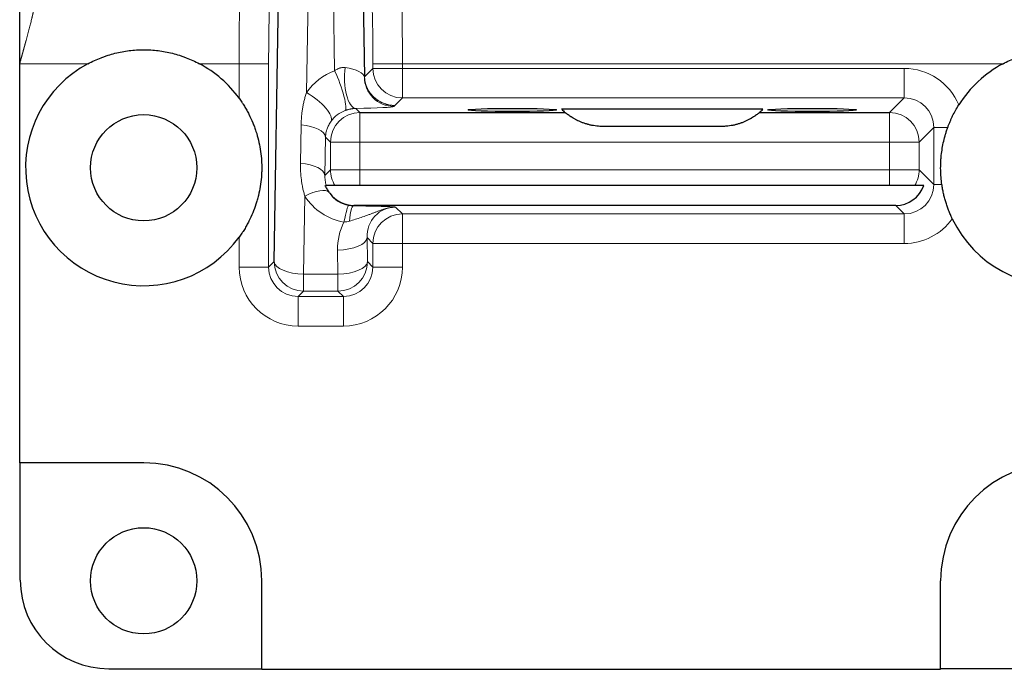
# Model space of a CAD drawing. Header units: inches. Extents: x 0 to 20790, y -12 to 14700.
# Tile 391 of 436: x 13575 to 13742, y 11149 to 11260. Entities that reach past the tile are written whole.
import ezdxf

# ---------------------------------------------------------------- set-up
doc = ezdxf.new("R2010")
doc.units = ezdxf.units.IN
doc.layers.add('1', color=7, linetype='Continuous', true_color=0xffffff)

msp = doc.modelspace()

# ---------------------------------------------------------------- linework, layer by layer
at = {"layer": '1', "color": 2, "linetype": 'Continuous', "lineweight": 25}
for p, q in [((13618.193, 11218.556), (13619.707, 11311.562)), ((13632.487, 11311.562), (13633.492, 11249.855)), ((13575.097, 11184.463), (13575.097, 11252.096)), ((13700.994, 11244.368), (13666.9, 11244.368)), ((13632.737, 11243.821), (13667.498, 11243.821)), ((13700.396, 11243.821), (13722.458, 11243.821)), ((13693.947, 11241.463), (13673.947, 11241.463)), ((13628.497, 11231.463), (13627.022, 11231.463)), ((13632.737, 11231.463), (13628.497, 11231.463)), ((13722.458, 11231.463), (13632.737, 11231.463)), ((13726.697, 11231.463), (13722.458, 11231.463)), ((13728.227, 11231.463), (13726.697, 11231.463)), ((13723.494, 11228.07), (13631.701, 11228.07)), ((13596.097, 11184.463), (13575.097, 11184.463)), ((13575.202, 11164.559), (13575.202, 11184.463)), ((13616.097, 11149.463), (13616.097, 11164.463)), ((13731.097, 11149.463), (13731.097, 11164.463)), ((13590.193, 11149.568), (13616.097, 11149.568)), ((13616.097, 11149.463), (13731.097, 11149.463)), ((13758.027, 11149.568), (13731.097, 11149.568))]:
    msp.add_line(p, q, dxfattribs=at)
at = {"layer": '1', "color": 110, "linetype": 'Continuous', "lineweight": 13}
for p, q in [((13624.704, 11309.449), (13623.69, 11247.198)), ((13628.444, 11250.908), (13627.49, 11309.449)), ((13586.658, 11252.096), (13575.097, 11252.096)), ((13612.269, 11252.096), (13605.536, 11252.096)), ((13612.269, 11246.231), (13612.269, 11252.096)), ((13612.269, 11252.096), (13617.266, 11252.096)), ((13617.266, 11252.096), (13617.266, 11217.629)), ((13633.492, 11249.855), (13634.929, 11251.292)), ((13639.926, 11252.096), (13634.929, 11252.096)), ((13634.929, 11251.292), (13634.929, 11252.096)), ((13639.926, 11251.292), (13634.929, 11251.292)), ((13639.926, 11252.096), (13639.926, 11251.292)), ((13741.658, 11252.096), (13639.926, 11252.096)), ((13639.926, 11251.292), (13639.926, 11246.295)), ((13639.926, 11251.292), (13724.932, 11251.292)), ((13724.932, 11251.292), (13724.932, 11246.295)), ((13639.926, 11246.295), (13638.649, 11245.018)), ((13724.932, 11246.295), (13639.926, 11246.295)), ((13722.458, 11243.821), (13724.932, 11246.295)), ((13632.04, 11244.518), (13632.737, 11243.821)), ((13632.737, 11238.824), (13632.737, 11243.821)), ((13722.458, 11238.824), (13722.458, 11243.821)), ((13622.656, 11235.224), (13622.762, 11241.724)), ((13729.929, 11241.298), (13727.455, 11238.824)), ((13732.301, 11241.298), (13729.929, 11241.298)), ((13729.929, 11231.629), (13729.929, 11241.298)), ((13626.903, 11239.66), (13626.797, 11233.16)), ((13627.74, 11238.824), (13626.903, 11239.66)), ((13632.737, 11238.824), (13627.74, 11238.824)), ((13627.74, 11234.103), (13627.74, 11238.824)), ((13722.458, 11238.824), (13632.737, 11238.824)), ((13632.737, 11238.824), (13632.737, 11234.103)), ((13722.458, 11234.103), (13722.458, 11238.824)), ((13727.455, 11238.824), (13722.458, 11238.824)), ((13727.455, 11238.824), (13727.455, 11234.103)), ((13626.797, 11233.16), (13627.74, 11234.103)), ((13632.737, 11234.103), (13627.74, 11234.103)), ((13632.737, 11234.103), (13722.458, 11234.103)), ((13632.737, 11231.463), (13632.737, 11234.103)), ((13727.455, 11234.103), (13722.458, 11234.103)), ((13722.458, 11231.463), (13722.458, 11234.103)), ((13727.455, 11234.103), (13729.929, 11231.629)), ((13731.299, 11231.629), (13729.929, 11231.629)), ((13623.405, 11229.652), (13623.19, 11216.442)), ((13631.701, 11228.07), (13631.63, 11227.999)), ((13638.767, 11227.79), (13639.926, 11226.632)), ((13724.932, 11226.632), (13723.494, 11228.07)), ((13639.926, 11221.635), (13639.926, 11226.632)), ((13639.926, 11226.632), (13724.932, 11226.632)), ((13724.932, 11221.635), (13724.932, 11226.632)), ((13612.269, 11217.629), (13612.269, 11222.695)), ((13633.936, 11222.628), (13634.002, 11218.556)), ((13634.929, 11221.635), (13633.936, 11222.628)), ((13639.926, 11221.635), (13634.929, 11221.635)), ((13634.929, 11217.629), (13634.929, 11221.635)), ((13724.932, 11221.635), (13639.926, 11221.635)), ((13639.926, 11221.635), (13639.926, 11217.629)), ((13629.005, 11216.442), (13628.939, 11220.515)), ((13617.266, 11217.629), (13618.193, 11218.556)), ((13634.002, 11218.556), (13634.929, 11217.629)), ((13612.269, 11217.629), (13617.266, 11217.629)), ((13623.19, 11216.442), (13623.19, 11213.559)), ((13623.19, 11216.442), (13629.005, 11216.442)), ((13629.005, 11216.442), (13629.005, 11213.559)), ((13639.926, 11217.629), (13634.929, 11217.629)), ((13623.19, 11213.559), (13622.263, 11212.632)), ((13629.005, 11213.559), (13623.19, 11213.559)), ((13629.932, 11212.632), (13629.005, 11213.559)), ((13622.263, 11207.635), (13622.263, 11212.632)), ((13622.263, 11212.632), (13629.932, 11212.632)), ((13629.932, 11207.635), (13629.932, 11212.632)), ((13629.932, 11207.635), (13622.263, 11207.635))]:
    msp.add_line(p, q, dxfattribs=at)
at = {"layer": '1', "color": 2, "linetype": 'Continuous', "lineweight": 25}
for centre in [(13596.097, 11234.463), (13596.097, 11164.463)]:
    msp.add_circle(centre, 9, dxfattribs=at)
for centre, start, end in [((13596.097, 11234.463), 118.16118, 323.95721), ((13596.097, 11234.463), 36.04279, 61.83882), ((13751.097, 11234.463), 205.61575, 61.83882), ((13751.097, 11234.463), 118.16118, 147.82334), ((13596.097, 11164.463), 0, 90), ((13751.097, 11164.463), 90, 180)]:
    msp.add_arc(centre, 20, start, end, dxfattribs=at)
at = {"layer": '1', "color": 110, "linetype": 'Continuous', "lineweight": 13}
for centre, major_axis, ratio, start_param, end_param in [((13612.793, 11252.096), (0, 20), 0.0261906, 0.7853982, 1.5707963), ((13639.402, 11252.096), (0, 20), 0.0261906, 4.712389, 5.4977871), ((13617.79, 11252.096), (0, 15), 0.0349208, 0.7853982, 1.5707963), ((13634.405, 11252.096), (0, 15), 0.0349208, 4.712389, 5.4977871), ((13632.04, 11249.494), (0.073, -4.979), 0.3865426, 4.306823, 6.2453355), ((13628.495, 11249.847), (-5.002, 0.1), 0.3447982, 3.1977445, 4.3624875), ((13639.926, 11251.292), (-3.536, 3.536), 0.9987828, 0.7860072, 2.3555855), ((13724.92, 11241.286, 0), (7.08, 7.08), 0.9987828, 5.8897816, 7.0679745), ((13631.918, 11241.748), (9.34, 3.615), 0.9782485, 1.5641585, 2.1769274), ((13628.444, 11248.804), (1.767, -4.656), 0.1632446, 0.0457736, 1.976992), ((13638.467, 11249.833), (3.292, -3.737), 0.9986074, 3.9887534, 5.5603333), ((13628.495, 11249.855), (4.999, 0.081), 0.4225722, 6.2395498, 6.2446694), ((13638.501, 11249.867), (-4.723, 1.749), 0.9574726, 0.3715769, 1.9411553), ((13623.69, 11245.093), (4.094, -2.835), 0.3579553, 0.0518163, 1.8137882), ((13724.92, 11241.286), (3.548, 3.548), 0.9963586, 5.4983961, 7.0679745), ((13628.495, 11244.87), (9.981, 0.002), 0.0379078, 5.0754151, 6.2401581), ((13632.737, 11238.824), (-3.536, -3.536), 0.9987828, 3.9275998, 5.4971782), ((13631.918, 11239.643), (4.723, 1.75), 0.9575554, 1.5704923, 2.1832611), ((13722.458, 11238.824), (-3.536, 3.536), 0.9987828, 3.9275998, 5.4971782), ((13621.926, 11239.66), (4.979, -0.081), 0.4225722, 0.0385159, 1.4090921), ((13621.82, 11233.16), (4.979, -0.081), 0.4225722, 0.0385159, 1.4090921), ((13632.737, 11234.103), (3.536, -3.536), 0.9987828, 3.9275998, 4.4841198), ((13722.458, 11234.103), (3.536, 3.536), 0.9987828, 4.9406581, 5.4971782), ((13724.92, 11231.641), (-3.548, 3.548), 0.9963586, 2.3568035, 3.9263818), ((13623.405, 11227.547), (4.198, 2.679), 0.3658195, 0.0859744, 1.3414112), ((13631.812, 11235.283), (4.107, 9.326), 0.9761999, 2.5647803, 3.3849849), ((13631.812, 11233.178), (2.161, 4.747), 0.9526447, 2.6091298, 3.3893349), ((13630.02, 11223.161), (0.822, 4.912), 0.0767068, 0.0402119, 1.1408448), ((13631.63, 11223.022), (0.028, 4.98), 0.1594223, 0.035359, 1.0690846), ((13638.945, 11222.616), (-2.161, 4.748), 0.9525521, 5.8728187, 7.442397), ((13639.926, 11221.635), (3.536, 3.536), 0.9987828, 0.7860072, 2.3555855), ((13638.945, 11220.502), (-4.115, 9.345), 0.9761999, 0.6774707, 1.1635622), ((13724.92, 11231.641, 0), (7.08, -7.08), 0.9987828, 5.4983961, 6.4479111), ((13628.939, 11222.628), (-4.999, -0.081), 0.4225722, 1.5639153, 3.1030767), ((13623.19, 11218.556), (3.536, -3.536), 0.9987828, 3.9275998, 5.4971782), ((13623.19, 11218.556), (4.999, -0.081), 0.4225722, 3.1801086, 4.71927), ((13629.005, 11218.556), (3.536, 3.536), 0.9987828, 3.9275998, 5.4971782), ((13629.005, 11218.556), (-4.999, -0.081), 0.4225722, 1.5639153, 3.1030767), ((13622.275, 11217.641, 0), (7.08, 7.08), 0.9987828, 2.3568035, 3.9263818), ((13622.275, 11217.641), (3.548, 3.548), 0.9963586, 2.3568035, 3.9263818), ((13629.92, 11217.641, 0), (-7.08, 7.08), 0.9987828, 2.3568035, 3.9263818), ((13629.92, 11217.641), (-3.548, 3.548), 0.9963586, 2.3568035, 3.9263818)]:
    msp.add_ellipse(centre, major_axis=major_axis, ratio=ratio, start_param=start_param, end_param=end_param, dxfattribs=at)
at = {"layer": '1', "color": 2, "linetype": 'Continuous', "lineweight": 25}
for centre in [(13658.547, 11244.263), (13709.347, 11244.263)]:
    msp.add_ellipse(centre, major_axis=(7.5, 0), ratio=0.0349208, dxfattribs=at)
for centre, major_axis, ratio, start_param, end_param in [((13673.947, 11251.463), (6.782, 7.349), 0.9999998, 3.1049635, 3.186035), ((13693.947, 11251.463), (-6.74, 7.387), 0.9999999, 3.1028431, 3.1839146), ((13723.488, 11233.073, 0), (3.54, -3.54), 0.9987828, 5.4983961, 6.7416844), ((13631.707, 11233.073, 0), (-3.54, -3.54), 0.9987828, 6.1251455, 7.0679745), ((13590.211, 11164.577, 0), (-10.62, -10.62), 0.9987828, 5.4983961, 7.0679745)]:
    msp.add_ellipse(centre, major_axis=major_axis, ratio=ratio, start_param=start_param, end_param=end_param, dxfattribs=at)
at = {"layer": '1', "color": 110, "linetype": 'Continuous', "lineweight": 13}
for points, knots in [([(13578.23, 11266.238), (13578.229, 11266.223), (13578.228, 11266.192), (13578.226, 11266.146), (13578.223, 11266.1), (13578.221, 11266.054), (13578.219, 11266.007), (13578.216, 11265.961), (13578.213, 11265.913), (13578.21, 11265.866), (13578.207, 11265.818), (13578.204, 11265.77), (13578.2, 11265.722), (13578.197, 11265.674), (13578.193, 11265.625), (13578.189, 11265.576), (13578.185, 11265.527), (13578.181, 11265.477), (13578.176, 11265.427), (13578.172, 11265.377), (13578.167, 11265.326), (13578.162, 11265.276), (13578.157, 11265.225), (13578.152, 11265.174), (13578.147, 11265.122), (13578.141, 11265.07), (13578.136, 11265.018), (13578.13, 11264.966), (13578.124, 11264.913), (13578.118, 11264.86), (13578.112, 11264.807), (13578.105, 11264.753), (13578.099, 11264.699), (13578.092, 11264.645), (13578.085, 11264.591), (13578.078, 11264.536), (13578.071, 11264.481), (13578.064, 11264.426), (13578.056, 11264.371), (13578.048, 11264.315), (13578.041, 11264.259), (13578.033, 11264.202), (13578.025, 11264.146), (13578.016, 11264.089), (13578.008, 11264.031), (13577.999, 11263.974), (13577.991, 11263.916), (13577.982, 11263.858), (13577.973, 11263.799), (13577.964, 11263.741), (13577.954, 11263.682), (13577.945, 11263.622), (13577.935, 11263.563), (13577.925, 11263.503), (13577.915, 11263.443), (13577.905, 11263.382), (13577.895, 11263.322), (13577.885, 11263.26), (13577.874, 11263.199), (13577.863, 11263.137), (13577.852, 11263.076), (13577.841, 11263.013), (13577.83, 11262.951), (13577.819, 11262.888), (13577.807, 11262.825), (13577.796, 11262.761), (13577.784, 11262.698), (13577.772, 11262.634), (13577.76, 11262.569), (13577.747, 11262.505), (13577.735, 11262.44), (13577.722, 11262.375), (13577.71, 11262.309), (13577.697, 11262.244), (13577.684, 11262.178), (13577.671, 11262.111), (13577.657, 11262.045), (13577.644, 11261.978), (13577.63, 11261.91), (13577.616, 11261.843), (13577.602, 11261.775), (13577.588, 11261.707), (13577.574, 11261.638), (13577.559, 11261.57), (13577.545, 11261.501), (13577.53, 11261.431), (13577.515, 11261.362), (13577.5, 11261.292), (13577.485, 11261.222), (13577.469, 11261.151), (13577.454, 11261.08), (13577.438, 11261.009), (13577.422, 11260.938), (13577.406, 11260.866), (13577.39, 11260.794), (13577.374, 11260.722), (13577.357, 11260.649), (13577.341, 11260.576), (13577.324, 11260.503), (13577.307, 11260.43), (13577.29, 11260.356), (13577.273, 11260.282), (13577.255, 11260.208), (13577.238, 11260.133), (13577.22, 11260.058), (13577.202, 11259.983), (13577.184, 11259.908), (13577.166, 11259.832), (13577.125, 11259.663), (13577.06, 11259.396), (13576.968, 11259.024), (13576.87, 11258.638), (13576.767, 11258.236), (13576.659, 11257.82), (13576.546, 11257.388), (13576.427, 11256.941), (13576.304, 11256.479), (13576.216, 11256.155), (13576.167, 11255.974), (13576.158, 11255.941), (13576.148, 11255.905), (13576.137, 11255.866), (13576.126, 11255.826), (13576.114, 11255.783), (13576.102, 11255.737), (13576.089, 11255.69), (13576.075, 11255.64), (13576.06, 11255.587), (13576.045, 11255.532), (13576.029, 11255.475), (13576.013, 11255.415), (13575.996, 11255.353), (13575.978, 11255.289), (13575.96, 11255.222), (13575.94, 11255.153), (13575.921, 11255.081), (13575.9, 11255.007), (13575.879, 11254.931), (13575.857, 11254.852), (13575.835, 11254.771), (13575.812, 11254.687), (13575.788, 11254.601), (13575.764, 11254.513), (13575.739, 11254.422), (13575.713, 11254.329), (13575.686, 11254.233), (13575.659, 11254.135), (13575.631, 11254.034), (13575.603, 11253.931), (13575.574, 11253.826), (13575.544, 11253.718), (13575.514, 11253.607), (13575.483, 11253.495), (13575.451, 11253.38), (13575.419, 11253.262), (13575.386, 11253.142), (13575.352, 11253.02), (13575.317, 11252.895), (13575.282, 11252.767), (13575.247, 11252.638), (13575.21, 11252.506), (13575.173, 11252.371), (13575.135, 11252.234), (13575.11, 11252.142), (13575.097, 11252.096)], [0, 0, 0, 0, 0.0040044, 0.0080198, 0.0120462, 0.0160835, 0.0201318, 0.0241911, 0.0282615, 0.0323429, 0.0364355, 0.0405391, 0.0446538, 0.0487797, 0.0529168, 0.057065, 0.0612245, 0.0653952, 0.0695771, 0.0737702, 0.0779747, 0.0821905, 0.0864175, 0.0906559, 0.0949057, 0.0991668, 0.1034393, 0.1077233, 0.1120186, 0.1163254, 0.1206437, 0.1249734, 0.1293147, 0.1336674, 0.1380317, 0.1424075, 0.1467949, 0.1511939, 0.1556044, 0.1600266, 0.1644604, 0.1689058, 0.173363, 0.1778317, 0.1823122, 0.1868044, 0.1913083, 0.1958239, 0.2003513, 0.2048905, 0.2094414, 0.2140042, 0.2185787, 0.2231651, 0.2277634, 0.2323734, 0.2369954, 0.2416292, 0.2462749, 0.2509326, 0.2556022, 0.2602837, 0.2649771, 0.2696826, 0.2744, 0.2791294, 0.2838708, 0.2886242, 0.2933897, 0.2981672, 0.3029568, 0.3077584, 0.3125721, 0.3173979, 0.3222359, 0.3270859, 0.3319481, 0.3368224, 0.3417089, 0.3466075, 0.3515184, 0.3564414, 0.3613766, 0.3663241, 0.3712838, 0.3762557, 0.3812398, 0.3862363, 0.391245, 0.3962659, 0.4012992, 0.4063448, 0.4114027, 0.4164729, 0.4215555, 0.4266504, 0.4317577, 0.4368773, 0.4420094, 0.4471538, 0.4523106, 0.4574798, 0.4626615, 0.4678556, 0.4730621, 0.4782811, 0.4835125, 0.4887564, 0.4940128, 0.5185702, 0.5439826, 0.5702506, 0.5973749, 0.6253562, 0.6541951, 0.6838919, 0.7144472, 0.7458614, 0.747912, 0.750117, 0.7524763, 0.7549901, 0.7576583, 0.7604809, 0.7634579, 0.7665893, 0.7698751, 0.7733153, 0.77691, 0.780659, 0.7845624, 0.7886203, 0.7928326, 0.7971992, 0.8017203, 0.8063958, 0.8112257, 0.81621, 0.8213488, 0.8266419, 0.8320894, 0.8376914, 0.8434477, 0.8493585, 0.8554237, 0.8616433, 0.8680173, 0.8745457, 0.8812285, 0.8880657, 0.8950574, 0.9022034, 0.9095039, 0.9169588, 0.924568, 0.9323317, 0.9402498, 0.9483223, 0.9565493, 0.9649306, 0.9734663, 0.9821565, 0.991001, 1, 1, 1, 1]), ([(13628.444, 11250.908), (13628.507, 11250.956), (13628.573, 11251.002), (13628.708, 11251.089), (13628.778, 11251.13), (13628.886, 11251.187), (13628.922, 11251.206), (13628.978, 11251.232), (13628.997, 11251.241), (13629.034, 11251.258), (13629.129, 11251.299), (13629.226, 11251.334), (13629.344, 11251.371), (13629.384, 11251.382), (13629.464, 11251.402), (13629.583, 11251.428), (13629.702, 11251.443), (13629.82, 11251.452), (13629.86, 11251.454), (13629.919, 11251.455), (13629.939, 11251.455), (13629.978, 11251.455), (13630.075, 11251.453), (13630.169, 11251.444), (13630.242, 11251.433)], [0, 0, 0, 0, 0.125, 0.125, 0.25, 0.25, 0.3125, 0.3125, 0.34375, 0.34375, 0.375, 0.5, 0.5, 0.5625, 0.5625, 0.625, 0.75, 0.75, 0.8125, 0.8125, 0.84375, 0.84375, 0.875, 1, 1, 1, 1]), ([(13633.491, 11249.844), (13633.496, 11249.702), (13633.519, 11249.419), (13633.59, 11248.999), (13633.663, 11248.723), (13633.749, 11248.449), (13633.798, 11248.313), (13633.868, 11248.144), (13633.882, 11248.11), (13633.912, 11248.042), (13633.927, 11248.009), (13633.974, 11247.908), (13634.007, 11247.842), (13634.11, 11247.645), (13634.185, 11247.516), (13634.348, 11247.263), (13634.435, 11247.139), (13634.624, 11246.897), (13634.725, 11246.779), (13634.888, 11246.605), (13634.944, 11246.548), (13635.031, 11246.464), (13635.06, 11246.436), (13635.12, 11246.381), (13635.15, 11246.354), (13635.303, 11246.219), (13635.432, 11246.115), (13635.702, 11245.919), (13635.844, 11245.827), (13636.067, 11245.696), (13636.143, 11245.653), (13636.26, 11245.592), (13636.3, 11245.572), (13636.38, 11245.533), (13636.42, 11245.514), (13636.624, 11245.421), (13636.792, 11245.354), (13637.01, 11245.28), (13637.054, 11245.265), (13637.143, 11245.238), (13637.188, 11245.225), (13637.323, 11245.187), (13637.505, 11245.141), (13637.691, 11245.105), (13637.832, 11245.081), (13637.88, 11245.074), (13637.975, 11245.061), (13638.022, 11245.055), (13638.166, 11245.039), (13638.262, 11245.031), (13638.407, 11245.023), (13638.456, 11245.021), (13638.528, 11245.019), (13638.552, 11245.019), (13638.589, 11245.018), (13638.604, 11245.018), (13638.619, 11245.018), (13638.625, 11245.018), (13638.628, 11245.018), (13638.637, 11245.018), (13638.643, 11245.018), (13638.649, 11245.018)], [0, 0, 0, 0, 0.0625, 0.125, 0.1875, 0.1875, 0.25, 0.25, 0.265625, 0.265625, 0.28125, 0.28125, 0.3125, 0.3125, 0.375, 0.375, 0.4375, 0.4375, 0.5, 0.5, 0.53125, 0.53125, 0.546875, 0.546875, 0.5625, 0.5625, 0.625, 0.625, 0.6875, 0.6875, 0.71875, 0.71875, 0.734375, 0.734375, 0.75, 0.75, 0.8125, 0.8125, 0.828125, 0.828125, 0.84375, 0.84375, 0.875, 0.90625, 0.90625, 0.921875, 0.921875, 0.9375, 0.9375, 0.96875, 0.96875, 0.984375, 0.984375, 0.9921875, 0.9921875, 0.9960938, 0.9970703, 0.9970703, 0.9980469, 0.9980469, 1, 1, 1, 1]), ([(13622.762, 11241.724), (13622.769, 11242.19), (13622.794, 11242.654), (13622.856, 11243.348), (13622.88, 11243.578), (13622.924, 11243.923), (13622.94, 11244.038), (13622.973, 11244.268), (13622.991, 11244.382), (13623.047, 11244.724), (13623.089, 11244.952), (13623.182, 11245.405), (13623.233, 11245.631), (13623.345, 11246.081), (13623.406, 11246.305), (13623.54, 11246.752), (13623.612, 11246.975), (13623.69, 11247.198)], [0, 0, 0, 0, 0.25, 0.25, 0.375, 0.375, 0.4375, 0.4375, 0.5, 0.5, 0.625, 0.625, 0.75, 0.75, 0.875, 0.875, 1, 1, 1, 1]), ([(13632.04, 11244.518), (13631.976, 11244.516), (13631.91, 11244.513), (13631.775, 11244.504), (13631.705, 11244.498), (13631.596, 11244.487), (13631.56, 11244.483), (13631.485, 11244.474), (13631.447, 11244.468), (13631.333, 11244.452), (13631.255, 11244.439), (13631.136, 11244.417), (13631.096, 11244.409), (13631.017, 11244.392), (13630.898, 11244.366), (13630.78, 11244.336), (13630.681, 11244.308), (13630.662, 11244.303), (13630.623, 11244.291), (13630.603, 11244.286), (13630.544, 11244.268), (13630.506, 11244.256), (13630.391, 11244.219), (13630.317, 11244.193), (13630.244, 11244.166)], [0, 0, 0, 0, 0.125, 0.125, 0.25, 0.25, 0.3125, 0.3125, 0.375, 0.375, 0.5, 0.5, 0.5625, 0.5625, 0.625, 0.75, 0.75, 0.78125, 0.78125, 0.8125, 0.8125, 0.875, 0.875, 1, 1, 1, 1]), ([(13638.649, 11245.018), (13638.647, 11245.017), (13638.644, 11245.015), (13638.64, 11245.011), (13638.638, 11245.01), (13638.632, 11245.005), (13638.628, 11245.001), (13638.617, 11244.991), (13638.609, 11244.985), (13638.587, 11244.964), (13638.572, 11244.951), (13638.528, 11244.91), (13638.498, 11244.883), (13638.467, 11244.856)], [0, 0, 0, 0, 0.03125, 0.03125, 0.0625, 0.0625, 0.125, 0.125, 0.25, 0.25, 0.5, 0.5, 1, 1, 1, 1]), ([(13627.832, 11242.338), (13627.755, 11242.232), (13627.685, 11242.126), (13627.556, 11241.914), (13627.496, 11241.808), (13627.385, 11241.594), (13627.334, 11241.487), (13627.241, 11241.269), (13627.199, 11241.16), (13627.141, 11240.993), (13627.123, 11240.938), (13627.089, 11240.825), (13627.073, 11240.769), (13627.028, 11240.598), (13627.002, 11240.484), (13626.959, 11240.253), (13626.924, 11240.019), (13626.907, 11239.781), (13626.903, 11239.66)], [0, 0, 0, 0, 0.125, 0.125, 0.25, 0.25, 0.375, 0.375, 0.5, 0.5, 0.5625, 0.5625, 0.625, 0.625, 0.75, 0.75, 0.875, 1, 1, 1, 1]), ([(13623.405, 11229.652), (13623.334, 11229.877), (13623.269, 11230.104), (13623.15, 11230.561), (13623.096, 11230.791), (13623.022, 11231.137), (13622.998, 11231.253), (13622.954, 11231.485), (13622.933, 11231.602), (13622.874, 11231.951), (13622.839, 11232.184), (13622.749, 11232.885), (13622.707, 11233.353), (13622.657, 11234.288), (13622.648, 11234.756), (13622.656, 11235.224)], [0, 0, 0, 0, 0.125, 0.125, 0.25, 0.25, 0.3125, 0.3125, 0.375, 0.375, 0.5, 0.5, 0.75, 0.75, 1, 1, 1, 1]), ([(13626.797, 11233.16), (13626.793, 11233.021), (13626.794, 11232.881), (13626.807, 11232.599), (13626.819, 11232.458), (13626.856, 11232.174), (13626.88, 11232.032), (13626.942, 11231.748), (13626.979, 11231.605), (13627.022, 11231.463)], [0, 0, 0, 0, 0.25, 0.25, 0.5, 0.5, 0.75, 0.75, 1, 1, 1, 1]), ([(13630.826, 11228.071), (13630.962, 11228.048), (13631.096, 11228.031), (13631.364, 11228.007), (13631.497, 11228), (13631.63, 11227.999)], [0, 0, 0, 0, 0.5, 0.5, 1, 1, 1, 1]), ([(13638.767, 11227.79), (13638.745, 11227.79), (13638.723, 11227.79), (13638.679, 11227.79), (13638.657, 11227.789), (13638.591, 11227.788), (13638.547, 11227.786), (13638.459, 11227.782), (13638.415, 11227.779), (13638.327, 11227.772), (13638.283, 11227.768), (13638.196, 11227.759), (13638.152, 11227.754), (13638.065, 11227.743), (13638.022, 11227.737), (13637.892, 11227.718), (13637.806, 11227.703), (13637.636, 11227.67), (13637.551, 11227.652), (13637.383, 11227.612), (13637.3, 11227.591), (13637.053, 11227.525), (13636.891, 11227.477), (13636.571, 11227.374), (13636.413, 11227.32), (13636.099, 11227.208), (13635.944, 11227.151), (13635.633, 11227.035), (13635.478, 11226.977), (13635.168, 11226.859), (13635.013, 11226.8), (13634.702, 11226.682), (13634.545, 11226.623), (13634.231, 11226.506), (13634.073, 11226.449), (13633.596, 11226.276), (13633.274, 11226.163), (13632.619, 11225.942), (13632.288, 11225.834), (13631.622, 11225.624), (13631.286, 11225.522), (13630.948, 11225.421)], [0, 0, 0, 0, 0.0078125, 0.0078125, 0.015625, 0.015625, 0.03125, 0.03125, 0.046875, 0.046875, 0.0625, 0.0625, 0.078125, 0.078125, 0.09375, 0.09375, 0.125, 0.125, 0.15625, 0.15625, 0.1875, 0.1875, 0.25, 0.25, 0.3125, 0.3125, 0.375, 0.375, 0.4375, 0.4375, 0.5, 0.5, 0.5625, 0.5625, 0.625, 0.625, 0.75, 0.75, 0.875, 0.875, 1, 1, 1, 1]), ([(13631.63, 11227.999), (13632.04, 11227.997), (13632.441, 11227.994), (13633.229, 11227.986), (13633.615, 11227.981), (13634.181, 11227.972), (13634.368, 11227.969), (13634.599, 11227.965), (13634.645, 11227.965), (13634.737, 11227.963), (13634.783, 11227.962), (13634.92, 11227.959), (13635.009, 11227.958), (13635.276, 11227.952), (13635.45, 11227.948), (13635.789, 11227.94), (13635.954, 11227.936), (13636.276, 11227.927), (13636.433, 11227.923), (13636.737, 11227.913), (13636.885, 11227.908), (13637.1, 11227.901), (13637.17, 11227.898), (13637.274, 11227.894), (13637.308, 11227.893), (13637.376, 11227.89), (13637.409, 11227.888), (13637.574, 11227.881), (13637.7, 11227.876), (13637.936, 11227.864), (13638.047, 11227.858), (13638.202, 11227.848), (13638.251, 11227.845), (13638.345, 11227.839), (13638.39, 11227.835), (13638.474, 11227.829), (13638.513, 11227.825), (13638.567, 11227.82), (13638.585, 11227.819), (13638.618, 11227.815), (13638.634, 11227.813), (13638.663, 11227.81), (13638.677, 11227.808), (13638.703, 11227.805), (13638.714, 11227.803), (13638.735, 11227.799), (13638.744, 11227.798), (13638.755, 11227.795), (13638.758, 11227.794), (13638.762, 11227.793), (13638.764, 11227.792), (13638.765, 11227.792), (13638.765, 11227.791), (13638.765, 11227.791), (13638.766, 11227.791), (13638.766, 11227.791), (13638.767, 11227.791), (13638.767, 11227.79)], [0, 0, 0, 0, 0.125, 0.125, 0.25, 0.25, 0.3125, 0.3125, 0.328125, 0.328125, 0.34375, 0.34375, 0.375, 0.375, 0.4375, 0.4375, 0.5, 0.5, 0.5625, 0.5625, 0.625, 0.625, 0.65625, 0.65625, 0.671875, 0.671875, 0.6875, 0.6875, 0.75, 0.75, 0.8125, 0.8125, 0.84375, 0.84375, 0.875, 0.875, 0.90625, 0.90625, 0.921875, 0.921875, 0.9375, 0.9375, 0.953125, 0.953125, 0.96875, 0.96875, 0.984375, 0.984375, 0.9921875, 0.9921875, 0.9960937, 0.9960937, 0.9970703, 0.9970703, 0.9980469, 0.9980469, 1, 1, 1, 1]), ([(13630.948, 11225.421), (13630.796, 11225.376), (13630.643, 11225.34), (13630.334, 11225.287), (13630.178, 11225.27), (13630.02, 11225.265)], [0, 0, 0, 0, 0.5, 0.5, 1, 1, 1, 1])]:
    msp.add_open_spline(points, degree=3, knots=knots, dxfattribs=at)
at = {"layer": '1', "color": 2, "linetype": 'Continuous', "lineweight": 25}
for points, degree, knots in [([(13575.097, 11252.096), (13575.113, 11254.457), (13575.112, 11256.935), (13575.111, 11258.091), (13575.106, 11259.359), (13575.105, 11259.813), (13575.101, 11260.565), (13575.097, 11261.511), (13575.097, 11261.773)], 2, [0, 0, 0, 0.5, 0.5, 0.75, 0.75, 0.875, 0.875, 1, 1, 1]), ([(13586.658, 11252.096), (13587.019, 11252.289), (13587.385, 11252.47), (13588.129, 11252.812), (13588.506, 11252.971), (13589.081, 11253.193), (13589.275, 11253.265), (13589.566, 11253.367), (13589.664, 11253.401), (13589.86, 11253.466), (13590.35, 11253.626), (13590.844, 11253.765), (13591.638, 11253.964), (13592.436, 11254.138), (13593.644, 11254.325), (13594.458, 11254.4), (13595.276, 11254.45), (13595.687, 11254.463), (13596.203, 11254.463), (13596.307, 11254.462), (13596.513, 11254.459), (13596.822, 11254.452), (13597.13, 11254.438), (13597.744, 11254.399), (13598.558, 11254.324), (13599.766, 11254.136), (13600.563, 11253.963), (13601.355, 11253.764), (13601.749, 11253.652), (13602.337, 11253.466), (13602.533, 11253.401), (13602.825, 11253.298), (13602.922, 11253.263), (13603.116, 11253.192), (13603.597, 11253.01), (13604.069, 11252.81), (13604.812, 11252.469), (13605.177, 11252.288), (13605.536, 11252.096)], 3, [0, 0, 0, 0, 0.0625, 0.0625, 0.125, 0.125, 0.15625, 0.15625, 0.171875, 0.171875, 0.1875, 0.25, 0.25, 0.3125, 0.375, 0.4375, 0.4375, 0.5, 0.5, 0.515625, 0.515625, 0.53125, 0.5625, 0.5625, 0.625, 0.6875, 0.75, 0.75, 0.8125, 0.8125, 0.84375, 0.84375, 0.859375, 0.859375, 0.875, 0.9375, 0.9375, 1, 1, 1, 1]), ([(13741.658, 11252.096), (13742.019, 11252.289), (13742.385, 11252.47), (13743.129, 11252.812), (13743.506, 11252.971), (13744.081, 11253.193), (13744.275, 11253.265), (13744.566, 11253.367), (13744.664, 11253.401), (13744.86, 11253.466), (13745.35, 11253.626), (13745.844, 11253.765), (13746.638, 11253.964), (13747.436, 11254.138), (13748.644, 11254.325), (13749.458, 11254.4), (13750.276, 11254.45), (13750.687, 11254.463), (13751.203, 11254.463), (13751.307, 11254.462), (13751.513, 11254.459), (13751.822, 11254.452), (13752.13, 11254.438), (13752.744, 11254.399), (13753.558, 11254.324), (13754.766, 11254.136), (13755.563, 11253.963), (13756.355, 11253.764), (13756.749, 11253.652), (13757.337, 11253.466), (13757.533, 11253.401), (13757.825, 11253.298), (13757.922, 11253.263), (13758.116, 11253.192), (13758.597, 11253.01), (13759.069, 11252.81), (13759.812, 11252.469), (13760.177, 11252.288), (13760.536, 11252.096)], 3, [0, 0, 0, 0, 0.0625, 0.0625, 0.125, 0.125, 0.15625, 0.15625, 0.171875, 0.171875, 0.1875, 0.25, 0.25, 0.3125, 0.375, 0.4375, 0.4375, 0.5, 0.5, 0.515625, 0.515625, 0.53125, 0.5625, 0.5625, 0.625, 0.6875, 0.75, 0.75, 0.8125, 0.8125, 0.84375, 0.84375, 0.859375, 0.859375, 0.875, 0.9375, 0.9375, 1, 1, 1, 1]), ([(13612.269, 11246.231), (13612.426, 11246.016), (13612.578, 11245.797), (13612.764, 11245.518), (13612.801, 11245.462), (13612.874, 11245.35), (13612.983, 11245.182), (13613.089, 11245.013), (13613.296, 11244.674), (13613.43, 11244.446), (13613.686, 11243.987), (13613.809, 11243.756), (13614.164, 11243.057), (13614.382, 11242.584), (13614.68, 11241.863), (13614.775, 11241.62), (13614.91, 11241.253), (13614.954, 11241.131), (13615.039, 11240.884), (13615.081, 11240.76), (13615.282, 11240.139), (13615.423, 11239.639), (13615.665, 11238.629), (13615.767, 11238.12), (13615.931, 11237.089), (13615.993, 11236.568), (13616.056, 11235.776), (13616.072, 11235.51), (13616.085, 11235.175), (13616.087, 11235.108), (13616.091, 11234.974), (13616.096, 11234.773), (13616.097, 11234.572), (13616.097, 11234.173), (13616.091, 11233.908), (13616.07, 11233.381), (13616.054, 11233.119), (13615.991, 11232.335), (13615.928, 11231.817), (13615.764, 11230.79), (13615.662, 11230.28), (13615.509, 11229.646), (13615.477, 11229.52), (13615.428, 11229.33), (13615.411, 11229.267), (13615.376, 11229.141), (13615.289, 11228.827), (13615.195, 11228.517), (13614.954, 11227.777), (13614.775, 11227.292), (13614.379, 11226.337), (13614.163, 11225.866), (13613.809, 11225.17), (13613.686, 11224.939), (13613.43, 11224.481), (13613.297, 11224.253), (13613.09, 11223.914), (13613.019, 11223.801), (13612.911, 11223.633), (13612.875, 11223.577), (13612.802, 11223.465), (13612.765, 11223.409), (13612.579, 11223.13), (13612.426, 11222.911), (13612.269, 11222.695)], 3, [0, 0, 0, 0, 0.03125, 0.03125, 0.0390625, 0.0390625, 0.046875, 0.0625, 0.0625, 0.09375, 0.09375, 0.125, 0.125, 0.1875, 0.1875, 0.21875, 0.21875, 0.234375, 0.234375, 0.25, 0.25, 0.3125, 0.3125, 0.375, 0.375, 0.4375, 0.4375, 0.46875, 0.46875, 0.4765625, 0.4765625, 0.484375, 0.5, 0.5, 0.53125, 0.53125, 0.5625, 0.5625, 0.625, 0.625, 0.6875, 0.6875, 0.703125, 0.703125, 0.7109375, 0.7109375, 0.71875, 0.75, 0.75, 0.8125, 0.8125, 0.875, 0.875, 0.90625, 0.90625, 0.9375, 0.9375, 0.953125, 0.953125, 0.9609375, 0.9609375, 0.96875, 0.96875, 1, 1, 1, 1]), ([(13732.301, 11241.298), (13732.362, 11241.464), (13732.424, 11241.629), (13732.553, 11241.956), (13732.686, 11242.28), (13732.827, 11242.601), (13732.972, 11242.92), (13733.047, 11243.079), (13733.279, 11243.553), (13733.442, 11243.867), (13733.79, 11244.492), (13733.974, 11244.803), (13734.169, 11245.114)], 3, [0, 0, 0, 0, 0.125, 0.125, 0.25, 0.375, 0.375, 0.5, 0.5, 0.75, 0.75, 1, 1, 1, 1]), ([(13673.947, 11241.463), (13673.76, 11241.463), (13673.388, 11241.474), (13673.019, 11241.505), (13672.653, 11241.546), (13672.47, 11241.571), (13672.107, 11241.632), (13671.927, 11241.668), (13671.657, 11241.728), (13671.568, 11241.75), (13671.434, 11241.784), (13671.39, 11241.796), (13671.301, 11241.82), (13671.257, 11241.832), (13671.037, 11241.894), (13670.865, 11241.948), (13670.527, 11242.065), (13670.361, 11242.127), (13670.035, 11242.258), (13669.876, 11242.328), (13669.682, 11242.418), (13669.643, 11242.437), (13669.567, 11242.474), (13669.528, 11242.492), (13669.415, 11242.549), (13669.342, 11242.587), (13669.125, 11242.701), (13668.987, 11242.779), (13668.725, 11242.934), (13668.6, 11243.012), (13668.453, 11243.107), (13668.424, 11243.127), (13668.368, 11243.164), (13668.285, 11243.22), (13668.208, 11243.274), (13668.06, 11243.379), (13667.972, 11243.444), (13667.874, 11243.519), (13667.855, 11243.533), (13667.827, 11243.555), (13667.818, 11243.562), (13667.8, 11243.575), (13667.757, 11243.609), (13667.719, 11243.64), (13667.635, 11243.707), (13667.591, 11243.743), (13667.543, 11243.783), (13667.529, 11243.794), (13667.514, 11243.807), (13667.51, 11243.811), (13667.503, 11243.817), (13667.5, 11243.819), (13667.498, 11243.821)], 3, [0, 0, 0, 0, 0.0625, 0.125, 0.125, 0.1875, 0.1875, 0.25, 0.25, 0.28125, 0.28125, 0.296875, 0.296875, 0.3125, 0.3125, 0.375, 0.375, 0.4375, 0.4375, 0.5, 0.5, 0.515625, 0.515625, 0.53125, 0.53125, 0.5625, 0.5625, 0.625, 0.625, 0.6875, 0.6875, 0.703125, 0.703125, 0.71875, 0.75, 0.75, 0.8125, 0.8125, 0.828125, 0.828125, 0.8359375, 0.8359375, 0.84375, 0.875, 0.875, 0.9375, 0.9375, 0.96875, 0.96875, 0.984375, 0.984375, 1, 1, 1, 1]), ([(13700.396, 11243.821), (13700.389, 11243.814), (13700.368, 11243.797), (13700.304, 11243.744), (13700.261, 11243.708), (13700.19, 11243.651), (13700.175, 11243.639), (13700.144, 11243.615), (13700.096, 11243.577), (13700.041, 11243.534), (13699.924, 11243.445), (13699.836, 11243.38), (13699.712, 11243.292), (13699.687, 11243.274), (13699.635, 11243.238), (13699.555, 11243.183), (13699.471, 11243.127), (13699.297, 11243.013), (13699.172, 11242.935), (13699.007, 11242.838), (13698.974, 11242.818), (13698.906, 11242.779), (13698.871, 11242.759), (13698.767, 11242.701), (13698.696, 11242.662), (13698.479, 11242.547), (13698.33, 11242.473), (13698.022, 11242.329), (13697.863, 11242.26), (13697.619, 11242.161), (13697.536, 11242.129), (13697.411, 11242.082), (13697.369, 11242.067), (13697.284, 11242.036), (13697.241, 11242.021), (13697.028, 11241.948), (13696.855, 11241.894), (13696.507, 11241.795), (13696.33, 11241.75), (13695.975, 11241.669), (13695.795, 11241.634), (13695.432, 11241.572), (13695.249, 11241.547), (13695.018, 11241.521), (13694.972, 11241.516), (13694.879, 11241.507), (13694.833, 11241.502), (13694.693, 11241.491), (13694.6, 11241.484), (13694.321, 11241.468), (13694.134, 11241.463), (13693.947, 11241.463)], 3, [0, 0, 0, 0, 0.0625, 0.0625, 0.125, 0.125, 0.140625, 0.140625, 0.15625, 0.1875, 0.1875, 0.25, 0.25, 0.265625, 0.265625, 0.28125, 0.3125, 0.3125, 0.375, 0.375, 0.390625, 0.390625, 0.40625, 0.40625, 0.4375, 0.4375, 0.5, 0.5, 0.5625, 0.5625, 0.59375, 0.59375, 0.609375, 0.609375, 0.625, 0.625, 0.6875, 0.6875, 0.75, 0.75, 0.8125, 0.8125, 0.875, 0.875, 0.890625, 0.890625, 0.90625, 0.90625, 0.9375, 0.9375, 1, 1, 1, 1]), ([(13731.299, 11231.629), (13731.241, 11232.033), (13731.196, 11232.439), (13731.13, 11233.255), (13731.109, 11233.664), (13731.097, 11234.282), (13731.095, 11234.694), (13731.107, 11235.108), (13731.118, 11235.368), (13731.12, 11235.42), (13731.125, 11235.524), (13731.128, 11235.576), (13731.137, 11235.732), (13731.158, 11236.042), (13731.185, 11236.351), (13731.25, 11236.964), (13731.305, 11237.369), (13731.44, 11238.172), (13731.519, 11238.57), (13731.702, 11239.36), (13731.805, 11239.752), (13731.949, 11240.24), (13731.979, 11240.337), (13732.04, 11240.531), (13732.133, 11240.821), (13732.232, 11241.108), (13732.301, 11241.298)], 3, [0, 0, 0, 0, 0.125, 0.125, 0.25, 0.25, 0.3125, 0.375, 0.375, 0.390625, 0.390625, 0.40625, 0.40625, 0.4375, 0.5, 0.5, 0.625, 0.625, 0.75, 0.75, 0.875, 0.875, 0.90625, 0.90625, 0.9375, 1, 1, 1, 1]), ([(13627.503, 11230.349), (13627.381, 11230.527), (13627.265, 11230.709), (13627.046, 11231.081), (13626.942, 11231.271), (13626.844, 11231.463)], 3, [0, 0, 0, 0, 0.5, 0.5, 1, 1, 1, 1]), ([(13733.063, 11225.816), (13732.948, 11226.056), (13732.839, 11226.295), (13732.633, 11226.773), (13732.535, 11227.012), (13732.351, 11227.49), (13732.263, 11227.729), (13732.14, 11228.088), (13732.1, 11228.208), (13732.023, 11228.448), (13731.986, 11228.567), (13731.878, 11228.925), (13731.811, 11229.164), (13731.717, 11229.523), (13731.687, 11229.642), (13731.628, 11229.883), (13731.572, 11230.124), (13731.495, 11230.49), (13731.447, 11230.737), (13731.378, 11231.112), (13731.337, 11231.366), (13731.299, 11231.629)], 3, [0, 0, 0, 0, 0.125, 0.125, 0.25, 0.25, 0.375, 0.375, 0.4375, 0.4375, 0.5, 0.5, 0.625, 0.625, 0.6875, 0.6875, 0.75, 0.8125, 0.875, 0.875, 1, 1, 1, 1])]:
    msp.add_open_spline(points, degree=degree, knots=knots, dxfattribs=at)
msp.add_open_spline([(13627.654, 11230.133), (13627.603, 11230.204), (13627.552, 11230.276), (13627.503, 11230.349)], degree=3, dxfattribs=at)

doc.saveas('drawing.dxf')
